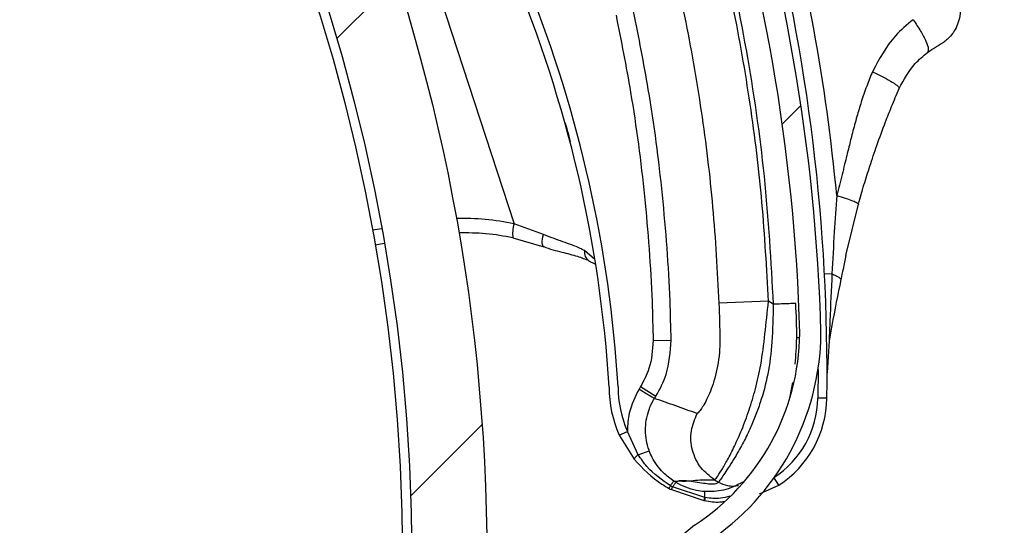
# Model space of a CAD drawing. Header units: inches. Extents: x 170 to 284, y 215 to 248.
# Tile 514 of 656: x 211.2807 to 211.393, y 224.8279 to 224.8855. Entities that reach past the tile are written whole.
import ezdxf

# ---------------------------------------------------------------- set-up
doc = ezdxf.new("R2010")
doc.units = ezdxf.units.IN
doc.header["$LTSCALE"] = 0.25
doc.header["$MEASUREMENT"] = 0
doc.layers.add('RH FRONT OF HOOD', color=7, linetype='Continuous')
pattern_1 = [(45, (200.7563139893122, 218.4993357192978), (-0.03026527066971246, 0.03026527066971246), [])]

msp = doc.modelspace()

# ---------------------------------------------------------------- hatches: boundary and pattern name
at = {"layer": 'RH FRONT OF HOOD'}
h = msp.add_hatch(dxfattribs=at)
h.set_pattern_fill('ANSI31', color=256, scale=0.34241245, angle=2.8e-322, style=0)
h.set_pattern_definition([(45, (200.7896657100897, 218.4993357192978), (-0.03026527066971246, 0.03026527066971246), [])])
edge = h.paths.add_edge_path(flags=0)
edge.add_arc((211.0763061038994, 224.3915581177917), 0.021400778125, 89.9999999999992, 390.52248781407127, ccw=False)
edge.add_line((211.0763061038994, 224.4129588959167), (211.1490687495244, 224.4129588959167))
edge.add_arc((211.1490687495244, 224.8238538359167), 0.4108949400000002, 270, 450.0000000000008)
edge.add_line((211.1490687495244, 225.2347487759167), (210.6654111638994, 225.2347487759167))
edge.add_arc((210.6654111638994, 225.2390289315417), 0.004280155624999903, 180.0000000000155, 269.9999999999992, ccw=False)
edge.add_line((210.6611310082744, 225.2390289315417), (210.6611310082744, 225.2818304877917))
edge.add_arc((210.6654111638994, 225.2818304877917), 0.004280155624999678, 360, 540, ccw=False)
edge.add_line((210.6696913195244, 225.2818304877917), (210.6696913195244, 225.2390289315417))
edge.add_line((210.6696913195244, 225.2390289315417), (210.6664589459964, 225.2390289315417))
edge.add_line((210.6664589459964, 225.2390289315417), (210.6664589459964, 225.2818304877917))
edge.add_arc((210.6654111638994, 225.2818304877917), 0.001047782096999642, 360, 540.0000000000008)
edge.add_line((210.6643633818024, 225.2818304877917), (210.6643633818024, 225.2390289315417))
edge.add_arc((210.6654111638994, 225.2390289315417), 0.001047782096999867, 180, 270)
edge.add_line((210.6654111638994, 225.2379811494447), (211.1490687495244, 225.2379811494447))
edge.add_arc((211.1490687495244, 224.8238538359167), 0.4141273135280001, 269.9999999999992, 450, ccw=False)
edge.add_line((211.1490687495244, 224.4097265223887), (211.0763061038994, 224.4097265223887))
edge.add_arc((211.0763061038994, 224.3915581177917), 0.018168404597, 450.0000000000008, 750.5224878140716)
edge.add_arc((211.0910543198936, 224.4002532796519), 0.001047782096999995, 390.5224878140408, 495.0000000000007)
edge.add_line((211.0903134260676, 224.4009941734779), (211.0816182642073, 224.3922990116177))
edge.add_line((211.0816182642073, 224.3922990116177), (211.0793326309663, 224.3945846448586))
edge.add_line((211.0793326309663, 224.3945846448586), (211.0880277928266, 224.4032798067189))
edge.add_arc((211.0910543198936, 224.4002532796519), 0.004280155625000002, 390.522487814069, 495.0000000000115, ccw=False)
h = msp.add_hatch(dxfattribs=at)
h.set_pattern_fill('ANSI31', color=256, scale=0.34241245, style=0)
h.set_pattern_definition(pattern_1)
edge = h.paths.add_edge_path(flags=0)
edge.add_line((211.1157170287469, 225.2304686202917), (210.7733045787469, 225.2304686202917))
edge.add_line((210.7733045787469, 225.2304686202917), (210.7733045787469, 225.2347487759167))
edge.add_line((210.7733045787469, 225.2347487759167), (211.1157170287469, 225.2347487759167))
edge.add_arc((211.1157170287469, 224.8238538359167), 0.4108949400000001, 269.9999999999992, 450, ccw=False)
edge.add_line((211.1157170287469, 224.4129588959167), (211.0429543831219, 224.4129588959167))
edge.add_line((211.0429543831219, 224.4129588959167), (211.0429543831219, 224.4172390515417))
edge.add_line((211.0429543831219, 224.4172390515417), (211.1157170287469, 224.4172390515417))
edge.add_arc((211.1157170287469, 224.8238538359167), 0.406614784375, 270, 450.0000000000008)
h = msp.add_hatch(dxfattribs=at)
h.set_pattern_fill('ANSI32', color=256, scale=0.34241245, angle=2.8e-322, style=0)
h.set_pattern_definition([(45, (200.7563139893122, 218.4993357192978), (-0.09079581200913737, 0.09079581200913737), []), (45, (200.8168445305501, 218.4993357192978), (-0.09079581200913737, 0.09079581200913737), [])])
edge = h.paths.add_edge_path(flags=0)
edge.add_arc((211.115717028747, 224.8238538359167), 0.2182879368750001, 180, 540, ccw=False)
edge = h.paths.add_edge_path(flags=0)
edge.add_arc((211.115717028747, 224.8238538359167), 0.2097276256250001, 180, 540, ccw=False)
h = msp.add_hatch(dxfattribs=at)
h.set_pattern_fill('ANSI31', color=256, scale=0.34241245, angle=2.8e-322, style=0)
h.set_pattern_definition(pattern_1)
edge = h.paths.add_edge_path(flags=0)
edge.add_arc((211.3040220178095, 224.9880571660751), 0.001712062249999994, 288.1322229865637, 310.3426432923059)
edge.add_line((211.3051303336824, 224.9867522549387), (211.3066930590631, 224.9849123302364))
edge.add_arc((211.3040220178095, 224.9880571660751), 0.004126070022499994, 288.1322229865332, 310.3426432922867, ccw=False)
edge.add_arc((211.3012513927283, 224.9965177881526), 0.01302879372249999, 239.6083903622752, 288.1322229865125, ccw=False)
edge.add_arc((211.3043060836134, 225.0008329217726), 0.01830194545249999, 198.1322229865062, 238.19359599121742, ccw=False)
edge.add_arc((211.2980907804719, 224.9987975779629), 0.01176186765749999, 130.2730806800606, 198.1322229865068, ccw=False)
edge.add_arc((211.3012833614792, 224.9964201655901), 0.01566536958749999, 433.3892910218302, 493.5630227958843, ccw=False)
edge.add_arc((211.2988301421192, 224.9870775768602), 0.02532140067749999, 410.98647118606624, 434.1131563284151, ccw=False)
edge.add_arc((211.3045928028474, 224.9956663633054), 0.01504902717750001, 370.2879413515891, 407.4468726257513, ccw=False)
edge.add_arc((211.2923648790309, 224.9930672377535), 0.02754708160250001, 291.4407261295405, 371.0647967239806, ccw=False)
edge.add_arc((211.306687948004, 224.9597815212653), 0.008748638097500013, 479.0908419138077, 626.0736552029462)
edge.add_arc((211.3072194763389, 224.8943440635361), 0.05672062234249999, 377.70285871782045, 451.14212272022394, ccw=False)
edge.add_arc((211.1571233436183, 224.8439305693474), 0.2150521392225, 361.5582505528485, 378.3382766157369, ccw=False)
edge.add_arc((211.3432486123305, 224.8500071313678), 0.02884824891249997, 303.2910664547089, 359.5459797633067, ccw=False)
edge.add_arc((211.3766896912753, 224.8035616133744), 0.0284373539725, 488.2528168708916, 541.8512905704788)
edge.add_arc((211.3631868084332, 224.8035355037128), 0.01494630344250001, 183.423663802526, 238.6794151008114)
edge.add_arc((211.365876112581, 224.8063257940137), 0.0187470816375, 236.0900975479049, 269.5718389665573)
edge.add_arc((211.3652634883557, 224.8010448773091), 0.0134739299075, 272.0097804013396, 310.4058687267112)
edge.add_arc((211.3698885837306, 224.795173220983), 0.006011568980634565, 313.1147555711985, 333.8497966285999)
edge.add_arc((211.3583227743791, 224.7990241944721), 0.01816498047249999, 339.0314830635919, 378.1322229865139)
edge.add_arc((211.3651888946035, 224.8012726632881), 0.01094007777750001, 378.1322229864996, 468.1322229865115)
edge.add_arc((211.3623649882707, 224.8098959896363), 0.001866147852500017, 468.1322229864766, 483.774469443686)
edge.add_line((211.3613275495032, 224.8114471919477), (211.3599855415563, 224.813453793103))
edge.add_arc((211.3623649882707, 224.8098959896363), 0.004280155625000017, 468.13222298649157, 483.7744694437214, ccw=False)
edge.add_arc((211.3651888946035, 224.8012726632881), 0.01335408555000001, 378.1322229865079, 468.13222298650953, ccw=False)
edge.add_arc((211.3583227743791, 224.7990241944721), 0.020578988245, 338.7435812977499, 378.13222298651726, ccw=False)
edge.add_arc((211.3698885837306, 224.795173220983), 0.008425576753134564, 312.7098901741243, 334.631933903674, ccw=False)
edge.add_arc((211.3652634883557, 224.8010448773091), 0.01588793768, 271.82252524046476, 310.60280367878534, ccw=False)
edge.add_arc((211.365876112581, 224.8063257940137), 0.02116108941, 236.2367537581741, 269.7093947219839, ccw=False)
edge.add_arc((211.3631868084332, 224.8035355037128), 0.01736031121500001, 183.3124711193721, 238.498076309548, ccw=False)
edge.add_arc((211.3766896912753, 224.8035616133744), 0.030851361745, 128.0503802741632, 181.9117605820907, ccw=False)
edge.add_arc((211.3432486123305, 224.8500071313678), 0.02643424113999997, 303.0739325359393, 359.4558360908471)
edge.add_arc((211.1571233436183, 224.8439305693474), 0.21263813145, 361.5698914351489, 378.3419125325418)
edge.add_arc((211.3072194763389, 224.8943440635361), 0.05430661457, 377.6888496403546, 451.2467578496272)
edge.add_arc((211.306687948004, 224.9597815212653), 0.01116264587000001, 118.193261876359, 266.66131017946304, ccw=False)
edge.add_arc((211.2923648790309, 224.9930672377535), 0.02513307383, 291.1036231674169, 371.1028807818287)
edge.add_arc((211.3045928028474, 224.9956663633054), 0.01263501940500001, 370.2152702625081, 407.1149197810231)
edge.add_arc((211.2988301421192, 224.9870775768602), 0.022907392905, 411.1765293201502, 434.1519381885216)
edge.add_arc((211.3012833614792, 224.9964201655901), 0.01325136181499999, 433.3244634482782, 493.8674727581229)
edge.add_arc((211.2980907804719, 224.9987975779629), 0.009347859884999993, 489.8547471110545, 558.132222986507)
edge.add_arc((211.3043060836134, 225.0008329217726), 0.01588793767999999, 198.1322229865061, 238.0844018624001)
edge.add_arc((211.3012513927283, 224.9965177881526), 0.01061478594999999, 239.7667243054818, 288.1322229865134)

# ---------------------------------------------------------------- linework, layer by layer
for p, q in [((211.3167514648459, 224.924373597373), (211.3371111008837, 224.8622016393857)), ((211.3749398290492, 224.8585941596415), (211.3763723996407, 224.864457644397)), ((211.3220124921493, 224.8616408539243), (211.3209568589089, 224.8614650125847)), ((211.3404485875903, 224.8609761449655), (211.3371111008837, 224.8622016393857)), ((211.3369666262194, 224.8605967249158), (211.34049940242, 224.8595782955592)), ((211.3212527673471, 224.8598128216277), (211.3223082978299, 224.8599886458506)), ((211.3462999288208, 224.8581541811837), (211.3451319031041, 224.8591451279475)), ((211.3463608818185, 224.857613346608), (211.3456233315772, 224.8579586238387)), ((211.3733449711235, 224.8564984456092), (211.3724981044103, 224.8564544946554)), ((211.3661078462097, 224.8533709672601), (211.3604655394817, 224.8531522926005)), ((211.3666521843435, 224.8530353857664), (211.3661078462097, 224.8533709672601)), ((211.3696710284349, 224.8492165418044), (211.3693276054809, 224.8492101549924)), ((211.3529633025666, 224.8489058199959), (211.355016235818, 224.8489439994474)), ((211.3730213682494, 224.8488527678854), (211.3727884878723, 224.8452104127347)), ((211.3717609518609, 224.8456176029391), (211.3717415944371, 224.8423485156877)), ((211.3515284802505, 224.8436588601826), (211.3513580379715, 224.8433823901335)), ((211.3515284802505, 224.8436588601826), (211.3532763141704, 224.8425813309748)), ((211.3685655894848, 224.842527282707), (211.3688721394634, 224.8441415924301)), ((211.3531058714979, 224.8423048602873), (211.3532763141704, 224.8425813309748)), ((211.3727687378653, 224.8423346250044), (211.3717415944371, 224.8423485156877)), ((211.3491033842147, 224.8381339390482), (211.3500388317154, 224.838558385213)), ((211.3491033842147, 224.8381339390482), (211.3507960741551, 224.8353768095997)), ((211.3512606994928, 224.835894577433), (211.3500388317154, 224.838558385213)), ((211.3512606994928, 224.835894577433), (211.3525128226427, 224.8363563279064)), ((211.3551769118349, 224.8322201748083), (211.3549320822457, 224.8323563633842)), ((211.3553277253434, 224.832903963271), (211.3563163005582, 224.8328777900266)), ((211.3599526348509, 224.8330339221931), (211.3604111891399, 224.8327512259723)), ((211.3650827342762, 224.8314441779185), (211.3672853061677, 224.8324280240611)), ((211.3672853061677, 224.8324280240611), (211.3667433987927, 224.8332674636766)), ((211.3550466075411, 224.8319160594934), (211.358755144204, 224.8306854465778)), ((211.3588373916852, 224.8310151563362), (211.3551769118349, 224.8322201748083)), ((211.3588114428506, 224.8316978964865), (211.3588106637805, 224.8316979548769)), ((211.358755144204, 224.8306854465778), (211.3587561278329, 224.8306852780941)), ((211.3587561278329, 224.8306852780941), (211.3588247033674, 224.8306737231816)), ((211.3588247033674, 224.8306737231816), (211.3588256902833, 224.8306735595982)), ((211.3588383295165, 224.831015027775), (211.3588373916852, 224.8310151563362)), ((211.3589066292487, 224.8310060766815), (211.3588383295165, 224.831015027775)), ((211.3589076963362, 224.8310059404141), (211.3589066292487, 224.8310060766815))]:
    msp.add_line(p, q, dxfattribs=at)
at = {"layer": 'RH FRONT OF HOOD', "flags": 128}
msp.add_lwpolyline([(211.34049940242, 224.8595782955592), (211.3404230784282, 224.8596312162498), (211.3403649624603, 224.859726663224), (211.3403266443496, 224.8598620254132), (211.3403091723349, 224.860033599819), (211.3403130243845, 224.8602366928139), (211.3403380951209, 224.8604657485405), (211.3403836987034, 224.8607145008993), (211.3404485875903, 224.8609761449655)], dxfattribs=at)
at = {"layer": 'RH FRONT OF HOOD'}
for radius in [0.218287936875, 0.2097276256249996, 0.20865758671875]:
    msp.add_circle((211.1157170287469, 224.8238538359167), radius, dxfattribs=at)
for centre, radius, start, end in [((211.1157170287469, 224.8238538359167), 0.4141273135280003, 270, 90), ((211.1157170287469, 224.8238538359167), 0.4108949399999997, 270, 90), ((211.1157170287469, 224.8238538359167), 0.406614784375, 270, 90), ((211.2026850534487, 224.834742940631), 0.1455252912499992, 3.486647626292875, 42.00277325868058), ((211.2026850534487, 224.834742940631), 0.1465525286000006, 3.472841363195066, 40.15079801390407), ((211.1571233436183, 224.8439305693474), 0.2150521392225, 1.558250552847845, 18.3382766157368), ((211.1571233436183, 224.8439305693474), 0.2126381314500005, 1.56989143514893, 18.34191253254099), ((211.1567262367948, 224.8452562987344), 0.2180957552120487, 5.31144618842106, 15.38515762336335), ((211.1567262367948, 224.8452562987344), 0.2160622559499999, 359.2252016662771, 14.69152912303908), ((211.331330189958, 224.8350753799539), 0.0277354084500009, 77.9695962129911, 91.7094112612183), ((211.3405554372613, 224.8610826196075), 0.003621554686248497, 162.0016995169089, 187.7104792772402), ((211.3315425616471, 224.8351449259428), 0.02602334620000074, 77.96959621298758, 91.64856388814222), ((211.3462371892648, 224.8589503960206), 0.001122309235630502, 170.0080363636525, 238.079057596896), ((211.3432486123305, 224.8500071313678), 0.02643424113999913, 303.0739325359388, 359.4558360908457), ((211.3432486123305, 224.8500071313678), 0.02884824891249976, 303.2910664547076, 359.5459797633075), ((211.3609523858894, 224.8435102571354), 0.01301167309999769, 179.6347811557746, 204.4055040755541), ((211.3609523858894, 224.8435102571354), 0.01198443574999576, 179.4733204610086, 204.4055040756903), ((211.3607853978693, 224.8424966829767), 0.01095719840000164, 302.8446083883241, 359.2252016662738), ((211.3607853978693, 224.8424966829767), 0.01198443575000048, 302.8446083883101, 359.2252016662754), ((211.3520021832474, 224.8347618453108), 0.001353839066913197, 123.2086627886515, 152.9841243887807), ((211.3565980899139, 224.8312694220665), 0.002253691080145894, 353.5219880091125, 10.96136857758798), ((211.3566010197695, 224.8312689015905), 0.002251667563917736, 353.526178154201, 10.98331876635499), ((211.3572409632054, 224.8312382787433), 0.001611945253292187, 339.9427056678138, 352.0436808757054), ((211.3572400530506, 224.8312383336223), 0.001613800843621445, 339.9583157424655, 352.0463124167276), ((211.3573522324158, 224.8312129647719), 0.001568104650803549, 339.8864896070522, 352.4185696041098), ((211.3573571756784, 224.8312121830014), 0.001564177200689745, 339.8579172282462, 352.423274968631), ((211.3766896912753, 224.8035616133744), 0.03085136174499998, 128.050380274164, 181.9117605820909)]:
    msp.add_arc(centre, radius, start, end, dxfattribs=at)
for points, knots in [([(211.3566142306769, 224.9097546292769), (211.3580002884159, 224.9052046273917), (211.3607796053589, 224.8960809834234), (211.3637030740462, 224.8819817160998), (211.3658215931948, 224.8676181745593), (211.3663748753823, 224.8579041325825), (211.3666521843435, 224.8530353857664)], [0, 0, 0, 0, 0.2468628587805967, 0.4950083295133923, 0.7468945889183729, 1, 1, 1, 1]), ([(211.3661078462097, 224.8533709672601), (211.3659038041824, 224.8571240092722), (211.3654951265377, 224.864641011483), (211.3641167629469, 224.8758494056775), (211.3621677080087, 224.8869780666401), (211.3597147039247, 224.8977166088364), (211.3576441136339, 224.9046650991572), (211.3566499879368, 224.9080011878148)], [0, 0, 0, 0, 0.2027568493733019, 0.4061035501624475, 0.608860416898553, 0.8122072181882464, 0.9999999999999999, 0.9999999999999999, 0.9999999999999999, 0.9999999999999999]), ([(211.3512625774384, 224.9063102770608), (211.3512625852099, 224.9063102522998), (211.3522767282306, 224.9030790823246), (211.3542197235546, 224.8963004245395), (211.3566366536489, 224.8858609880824), (211.3585249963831, 224.8750349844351), (211.3598688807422, 224.8641240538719), (211.3602666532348, 224.8568095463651), (211.3604655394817, 224.8531522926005)], [0, 0, 0, 0, 1.439079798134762e-06, 0.187792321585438, 0.390843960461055, 0.593895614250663, 0.7969478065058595, 1, 1, 1, 1]), ([(211.355016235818, 224.8489439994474), (211.3549782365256, 224.850435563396), (211.3548375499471, 224.8559578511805), (211.354125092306, 224.8655084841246), (211.3526939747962, 224.8765192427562), (211.3513207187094, 224.8834482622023), (211.3507343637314, 224.8864068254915)], [0, 0, 0, 0, 0.118539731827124, 0.4388752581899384, 0.7604101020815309, 1, 1, 1, 1]), ([(211.3878643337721, 224.8873053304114), (211.3878938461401, 224.8872030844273), (211.3880264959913, 224.8867435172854), (211.3879566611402, 224.88592068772), (211.3877243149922, 224.8849662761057), (211.3873374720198, 224.8841929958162), (211.3868975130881, 224.8836011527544), (211.3864666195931, 224.8831752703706), (211.3860999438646, 224.8828916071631), (211.385838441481, 224.8827232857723), (211.3856906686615, 224.8826390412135), (211.385632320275, 224.8826073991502), (211.385619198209, 224.8826003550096), (211.3856116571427, 224.8825963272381), (211.3856091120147, 224.8825949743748), (211.3856078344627, 224.8825942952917)], [0, 0, 0, 0, 0.05652103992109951, 0.2540462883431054, 0.4273552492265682, 0.5794983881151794, 0.7104459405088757, 0.8185506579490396, 0.9012506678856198, 0.9564155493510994, 0.985042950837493, 0.9903528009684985, 0.993469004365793, 0.9967217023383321, 1, 1, 1, 1]), ([(211.348725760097, 224.885980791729), (211.3493060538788, 224.8830528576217), (211.3506622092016, 224.8762102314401), (211.3520798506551, 224.8653137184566), (211.3527860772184, 224.8558619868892), (211.3529256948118, 224.8503819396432), (211.3529633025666, 224.8489058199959)], [0, 0, 0, 0, 0.2395900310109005, 0.5599255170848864, 0.8814604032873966, 0.9999999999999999, 0.9999999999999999, 0.9999999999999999, 0.9999999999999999]), ([(211.3825938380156, 224.8854554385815), (211.3818970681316, 224.8848734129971), (211.3799582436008, 224.883253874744), (211.3787449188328, 224.8809862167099), (211.3779676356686, 224.8795335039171)], [0, 0, 0, 0, 0.3593774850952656, 1, 1, 1, 1]), ([(211.3842387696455, 224.8817199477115), (211.3844120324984, 224.8818461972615), (211.3846055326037, 224.8819871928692), (211.3849582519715, 224.8822203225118), (211.3852870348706, 224.8824196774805), (211.3855542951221, 224.8825658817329), (211.3855803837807, 224.8825796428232), (211.3855919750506, 224.8825857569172)], [0, 0, 0, 0, 0.211158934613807, 0.2358224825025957, 0.5027141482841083, 0.779054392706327, 1, 1, 1, 1]), ([(211.3810066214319, 224.8776043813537), (211.3815524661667, 224.8786156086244), (211.3824072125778, 224.8801991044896), (211.3837525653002, 224.8813162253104), (211.3842387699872, 224.8817199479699)], [0, 0, 0, 0, 0.6386043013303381, 1, 1, 1, 1]), ([(211.3779676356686, 224.8795335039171), (211.3777424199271, 224.8789842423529), (211.3772785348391, 224.8778529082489), (211.3766992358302, 224.8761388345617), (211.376165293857, 224.8743604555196), (211.3757026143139, 224.8726492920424), (211.3752473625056, 224.8708367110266), (211.374763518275, 224.8688566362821), (211.3743040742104, 224.8670143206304), (211.3739901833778, 224.8658376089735), (211.3738855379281, 224.8654453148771)], [0, 0, 0, 0, 0.121647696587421, 0.2505622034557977, 0.3699476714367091, 0.5011532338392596, 0.6125555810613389, 0.7514486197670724, 0.9171375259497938, 1, 1, 1, 1]), ([(211.3763723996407, 224.864457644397), (211.3765786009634, 224.8651853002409), (211.3769892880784, 224.8666345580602), (211.3776873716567, 224.8688552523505), (211.3784956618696, 224.8712442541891), (211.3793293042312, 224.873502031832), (211.3801792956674, 224.8756576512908), (211.3807168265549, 224.8769224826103), (211.3810066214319, 224.8776043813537)], [0, 0, 0, 0, 0.1610961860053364, 0.3208521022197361, 0.5001076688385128, 0.7056749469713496, 0.8413228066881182, 1, 1, 1, 1]), ([(211.3429100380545, 224.8737219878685), (211.3429955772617, 224.8734290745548), (211.3432043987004, 224.8727140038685), (211.3433949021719, 224.8719932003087), (211.3435073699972, 224.8715676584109)], [0, 0, 0, 0, 0.4096284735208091, 1, 1, 1, 1]), ([(211.3738855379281, 224.8654453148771), (211.3737905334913, 224.8640553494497), (211.373586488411, 224.8610700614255), (211.3734290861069, 224.8580906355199), (211.3733449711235, 224.8564984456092)], [0, 0, 0, 0, 0.4656051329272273, 1, 1, 1, 1]), ([(211.3738855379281, 224.8654453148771), (211.3742257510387, 224.8653406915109), (211.3749263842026, 224.8651252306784), (211.3757496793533, 224.8648252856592), (211.3762940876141, 224.8645820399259), (211.3763468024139, 224.8644983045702), (211.3763723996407, 224.864457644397)], [0, 0, 0, 0, 0.2427897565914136, 0.5000000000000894, 0.7572102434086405, 1, 1, 1, 1]), ([(211.3451319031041, 224.8591451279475), (211.3449667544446, 224.859231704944), (211.3442178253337, 224.859624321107), (211.3426913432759, 224.8601321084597), (211.3412031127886, 224.860692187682), (211.3404485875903, 224.8609761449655)], [0, 0, 0, 0, 0.1223980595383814, 0.5550603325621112, 1, 1, 1, 1]), ([(211.3456553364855, 224.8579882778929), (211.345240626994, 224.8581516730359), (211.3443465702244, 224.858503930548), (211.3425592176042, 224.8589448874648), (211.3411313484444, 224.8592969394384), (211.3403668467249, 224.8596371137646), (211.3402924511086, 224.8596702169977)], [0, 0, 0, 0, 0.2839420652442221, 0.6121401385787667, 0.9622563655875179, 1, 1, 1, 1]), ([(211.374940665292, 224.8585980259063), (211.3749406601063, 224.858598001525), (211.3748311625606, 224.8580831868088), (211.3746356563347, 224.857177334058), (211.3744437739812, 224.8562630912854), (211.37436317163, 224.855869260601), (211.3743631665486, 224.8558692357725)], [0, 0, 0, 0, 2.704369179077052e-05, 0.5710314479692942, 0.9999729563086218, 1, 1, 1, 1]), ([(211.3733449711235, 224.8564984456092), (211.3732658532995, 224.8547206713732), (211.3731525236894, 224.85217415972), (211.3730517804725, 224.8496229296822), (211.3730213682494, 224.8488527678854)], [0, 0, 0, 0, 0.6981213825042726, 1, 1, 1, 1]), ([(211.3733449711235, 224.8564984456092), (211.3735044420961, 224.8564330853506), (211.373827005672, 224.8563008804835), (211.3741583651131, 224.8561039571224), (211.3743150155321, 224.8559606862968), (211.3743540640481, 224.855886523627), (211.3743631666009, 224.8558692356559)], [0, 0, 0, 0, 0.2979480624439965, 0.6026626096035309, 0.9073771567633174, 1, 1, 1, 1]), ([(211.3743631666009, 224.8558692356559), (211.3740147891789, 224.8541344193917), (211.3735496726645, 224.8518182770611), (211.3731273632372, 224.8494477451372), (211.3730213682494, 224.8488527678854)], [0, 0, 0, 0, 0.7490110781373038, 1, 1, 1, 1]), ([(211.3599526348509, 224.8330339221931), (211.3600182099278, 224.8330887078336), (211.360151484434, 224.8332000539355), (211.3607082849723, 224.8340334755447), (211.3614230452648, 224.835259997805), (211.3622146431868, 224.8367962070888), (211.3630714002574, 224.8387034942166), (211.3639021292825, 224.8409066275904), (211.3646536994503, 224.8433994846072), (211.3653111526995, 224.8463028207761), (211.365718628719, 224.8496733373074), (211.3659770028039, 224.8521279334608), (211.3661078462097, 224.8533709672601)], [0, 0, 0, 0, 0.1094013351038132, 0.2223468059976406, 0.3151791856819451, 0.4102231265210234, 0.5012749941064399, 0.5946006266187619, 0.683448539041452, 0.7745330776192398, 0.8858211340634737, 1, 1, 1, 1]), ([(211.3666521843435, 224.8530353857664), (211.3666220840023, 224.8515981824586), (211.3665652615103, 224.8488850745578), (211.366116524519, 224.845064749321), (211.3653443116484, 224.8422739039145), (211.3646083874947, 224.8402412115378), (211.3640636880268, 224.8389649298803), (211.3635692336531, 224.8379312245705), (211.3631389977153, 224.8370959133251), (211.3626474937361, 224.8362035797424), (211.3620809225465, 224.835254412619), (211.3612902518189, 224.8340400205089), (211.3605858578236, 224.8330097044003), (211.360465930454, 224.8328322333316), (211.3604111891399, 224.8327512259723)], [0, 0, 0, 0, 0.1307156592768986, 0.2467609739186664, 0.3577928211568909, 0.4170971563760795, 0.4791482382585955, 0.5177152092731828, 0.5590896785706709, 0.6032945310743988, 0.6633484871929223, 0.7353692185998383, 0.879208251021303, 1, 1, 1, 1]), ([(211.3604655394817, 224.8531522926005), (211.3605094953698, 224.851772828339), (211.3605534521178, 224.8503933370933), (211.3605687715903, 224.8490472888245), (211.3605687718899, 224.8490472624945)], [0, 0, 0, 0, 0.99998043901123, 1, 1, 1, 1]), ([(211.3692185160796, 224.8531304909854), (211.3691842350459, 224.8531292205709), (211.3691314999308, 224.8531272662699), (211.3688114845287, 224.8531154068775), (211.3684802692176, 224.8531031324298), (211.3680691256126, 224.8530878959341), (211.3674716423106, 224.8530657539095), (211.3669750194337, 224.8530473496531), (211.3666521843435, 224.8530353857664)], [0, 0, 0, 0, 0.2394568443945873, 0.3683606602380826, 0.499999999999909, 0.6316393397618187, 0.7605431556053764, 1, 1, 1, 1]), ([(211.3691704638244, 224.8462106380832), (211.369240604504, 224.8471993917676), (211.3694010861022, 224.8494616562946), (211.3692842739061, 224.8518090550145), (211.3692185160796, 224.8531304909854)], [0, 0, 0, 0, 0.4370636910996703, 1, 1, 1, 1]), ([(211.3529633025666, 224.8489058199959), (211.3528886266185, 224.8478110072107), (211.3527620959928, 224.8459559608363), (211.3518870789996, 224.844326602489), (211.3515284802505, 224.8436588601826)], [0, 0, 0, 0, 0.590180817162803, 1, 1, 1, 1]), ([(211.3532763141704, 224.8425813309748), (211.3532763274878, 224.8425813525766), (211.3537531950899, 224.8433548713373), (211.3547445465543, 224.8453878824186), (211.3549153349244, 224.8476233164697), (211.355016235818, 224.8489439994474)], [0, 0, 0, 0, 1.142795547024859e-05, 0.4092118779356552, 1, 1, 1, 1]), ([(211.3605687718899, 224.8490472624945), (211.3605687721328, 224.8490472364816), (211.3605722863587, 224.8486707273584), (211.3605352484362, 224.8471789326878), (211.3601044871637, 224.8447200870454), (211.3592382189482, 224.8424337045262), (211.3583367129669, 224.8408635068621), (211.3581076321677, 224.8406836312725), (211.3579807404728, 224.840583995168)], [0, 0, 0, 0, 4.497367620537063e-06, 0.06509473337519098, 0.261670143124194, 0.4753105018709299, 0.7093656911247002, 0.9999999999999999, 0.9999999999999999, 0.9999999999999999, 0.9999999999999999]), ([(211.3513580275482, 224.8433823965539), (211.3509146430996, 224.8424813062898), (211.3501804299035, 224.8409891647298), (211.3500286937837, 224.8392837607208), (211.3500383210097, 224.8385949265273), (211.3500388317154, 224.838558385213)], [0, 0, 0, 0, 0.5907811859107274, 0.9782917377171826, 1, 1, 1, 1]), ([(211.3525128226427, 224.8363563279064), (211.3525051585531, 224.8363773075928), (211.3522349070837, 224.8371170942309), (211.3519592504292, 224.8386804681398), (211.3522957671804, 224.8407232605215), (211.352842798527, 224.8418779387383), (211.3531059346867, 224.8423049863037), (211.3531059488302, 224.8423050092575)], [0, 0, 0, 0, 0.01087401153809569, 0.3834398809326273, 0.7558119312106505, 0.9999868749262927, 1, 1, 1, 1]), ([(211.3579807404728, 224.840583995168), (211.3571762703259, 224.8408773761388), (211.3555673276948, 224.8414641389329), (211.3539264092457, 224.8420247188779), (211.3531059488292, 224.8423050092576)], [0, 0, 0, 0, 0.4999992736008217, 1, 1, 1, 1]), ([(211.3599526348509, 224.8330339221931), (211.3594035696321, 224.8334600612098), (211.3582629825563, 224.8343452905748), (211.3573245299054, 224.836379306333), (211.35714841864, 224.8386127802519), (211.3577102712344, 224.8399434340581), (211.3579807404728, 224.840583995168)], [0, 0, 0, 0, 0.2406941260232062, 0.4999999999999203, 0.7593058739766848, 1, 1, 1, 1]), ([(211.3549317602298, 224.8323565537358), (211.3539697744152, 224.8330182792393), (211.3525389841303, 224.8340024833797), (211.3515761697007, 224.8354276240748), (211.3512606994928, 224.835894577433)], [0, 0, 0, 0, 0.6723457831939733, 1, 1, 1, 1]), ([(211.3553318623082, 224.8329014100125), (211.3553318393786, 224.8329014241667), (211.3548899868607, 224.8331741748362), (211.353918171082, 224.8339437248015), (211.3529976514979, 224.8351782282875), (211.3526194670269, 224.8360971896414), (211.3525128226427, 224.8363563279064)], [0, 0, 0, 0, 1.782673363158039e-05, 0.343520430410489, 0.8148790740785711, 0.9999999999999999, 0.9999999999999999, 0.9999999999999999, 0.9999999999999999]), ([(211.3507960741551, 224.8353768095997), (211.3517821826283, 224.8343363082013), (211.3529889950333, 224.8330629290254), (211.3545084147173, 224.8322086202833), (211.3547862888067, 224.8320523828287)], [0, 0, 0, 0, 0.817118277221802, 1, 1, 1, 1]), ([(211.354932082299, 224.8323563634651), (211.3549461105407, 224.8323775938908), (211.3550303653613, 224.8325051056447), (211.355161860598, 224.8326987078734), (211.3552879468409, 224.8328724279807), (211.355314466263, 224.8328934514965), (211.355327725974, 224.8329039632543)], [0, 0, 0, 0, 0.06242876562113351, 0.3749525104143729, 0.6874762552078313, 1, 1, 1, 1]), ([(211.3551769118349, 224.8322201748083), (211.3551909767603, 224.8322408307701), (211.3552754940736, 224.8323649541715), (211.3554082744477, 224.8325525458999), (211.3555377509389, 224.8327192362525), (211.3555679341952, 224.8327373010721), (211.3555830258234, 224.832746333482)], [0, 0, 0, 0, 0.06239373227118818, 0.3749291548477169, 0.6874645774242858, 1, 1, 1, 1]), ([(211.3555833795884, 224.8327461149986), (211.3555198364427, 224.8327853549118), (211.3554346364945, 224.8328379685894), (211.3553493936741, 224.8328905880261), (211.355327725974, 224.8329039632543)], [0, 0, 0, 0, 0.7458120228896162, 1, 1, 1, 1]), ([(211.3588106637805, 224.8316979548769), (211.3585050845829, 224.8317328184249), (211.3573759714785, 224.8318616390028), (211.3562879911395, 224.8323107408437), (211.355583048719, 224.832746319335), (211.3555830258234, 224.832746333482)], [0, 0, 0, 0, 0.2706300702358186, 0.9999763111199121, 1, 1, 1, 1]), ([(211.3562227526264, 224.8329355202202), (211.3561259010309, 224.8329307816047), (211.3559311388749, 224.8329212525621), (211.3557111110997, 224.8328623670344), (211.3556259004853, 224.832784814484), (211.355583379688, 224.8327461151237)], [0, 0, 0, 0, 0.3313600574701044, 0.6663431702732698, 0.9999999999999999, 0.9999999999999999, 0.9999999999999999, 0.9999999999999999]), ([(211.3604111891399, 224.8327512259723), (211.3603220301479, 224.8326802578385), (211.3601348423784, 224.8325312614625), (211.3595025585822, 224.8325283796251), (211.3586771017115, 224.8326242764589), (211.357788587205, 224.8327691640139), (211.3569040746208, 224.8329078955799), (211.3564519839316, 224.8329262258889), (211.3562227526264, 224.8329355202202)], [0, 0, 0, 0, 0.1574760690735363, 0.330618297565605, 0.4911886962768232, 0.6742546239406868, 0.834831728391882, 1, 1, 1, 1]), ([(211.3563163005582, 224.8328777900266), (211.3565346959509, 224.8328880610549), (211.3571370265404, 224.8329163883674), (211.3582174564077, 224.8330496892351), (211.3592947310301, 224.8330399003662), (211.3599526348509, 224.8330339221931)], [0, 0, 0, 0, 0.1812946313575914, 0.5000073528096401, 1, 1, 1, 1]), ([(211.3631546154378, 224.8327654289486), (211.362440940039, 224.8324017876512), (211.3610723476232, 224.8317044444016), (211.35954319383, 224.8317000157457), (211.3588114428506, 224.8316978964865)], [0, 0, 0, 0, 0.5214667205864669, 0.9999999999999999, 0.9999999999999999, 0.9999999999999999, 0.9999999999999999]), ([(211.3626810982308, 224.8323682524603), (211.3624916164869, 224.8323359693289), (211.3620975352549, 224.832268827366), (211.3613029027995, 224.8323272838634), (211.3607624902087, 224.8325842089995), (211.3604111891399, 224.8327512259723)], [0, 0, 0, 0, 0.244759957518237, 0.5090480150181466, 1, 1, 1, 1]), ([(211.354786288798, 224.8320523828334), (211.3547863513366, 224.8320523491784), (211.3548726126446, 224.8320059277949), (211.3549596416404, 224.8319609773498), (211.3550466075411, 224.8319160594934)], [0, 0, 0, 0, 0.0007249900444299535, 1, 1, 1, 1]), ([(211.3588256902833, 224.8306735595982), (211.3594109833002, 224.8305725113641), (211.3601815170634, 224.8304394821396), (211.3609457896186, 224.8305553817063), (211.3611295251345, 224.8305832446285)], [0, 0, 0, 0, 0.7595942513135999, 0.9999999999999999, 0.9999999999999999, 0.9999999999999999, 0.9999999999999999]), ([(211.3617128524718, 224.8311659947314), (211.3613543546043, 224.8310711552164), (211.360435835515, 224.8308281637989), (211.3594865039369, 224.8309386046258), (211.3589076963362, 224.8310059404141)], [0, 0, 0, 0, 0.3902998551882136, 1, 1, 1, 1])]:
    msp.add_open_spline(points, degree=3, knots=knots, dxfattribs=at)
for points in [[(211.3825938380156, 224.8854554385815), (211.3828961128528, 224.8850148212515), (211.3835006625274, 224.8841335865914), (211.3841068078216, 224.8829639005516), (211.3844104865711, 224.8820674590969), (211.3842960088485, 224.8818357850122), (211.3842387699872, 224.8817199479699)], [(211.3779676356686, 224.8795335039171), (211.378407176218, 224.8793220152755), (211.3792862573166, 224.8788990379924), (211.3802899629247, 224.8783179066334), (211.3809458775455, 224.877845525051), (211.3809863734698, 224.8776847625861), (211.3810066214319, 224.8776043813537)], [(211.3513578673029, 224.8433821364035), (211.3515821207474, 224.8432440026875), (211.3520306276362, 224.8429677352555), (211.3526007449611, 224.8426165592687), (211.3530078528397, 224.8423657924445), (211.3530733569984, 224.8423254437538), (211.3531061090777, 224.8423052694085)], [(211.3547863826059, 224.8320523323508), (211.3547870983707, 224.832056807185), (211.3547885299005, 224.8320657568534), (211.3548175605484, 224.8321287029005), (211.3548637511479, 224.8322228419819), (211.3549092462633, 224.8323118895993), (211.3549319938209, 224.832356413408)], [(211.3550466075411, 224.8319160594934), (211.3550466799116, 224.8319207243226), (211.3550468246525, 224.8319300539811), (211.3550723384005, 224.8319930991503), (211.3551140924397, 224.8320870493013), (211.3551559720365, 224.8321757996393), (211.3551769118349, 224.8322201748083)]]:
    msp.add_open_spline(points, degree=3, dxfattribs=at)

doc.saveas('drawing.dxf')
